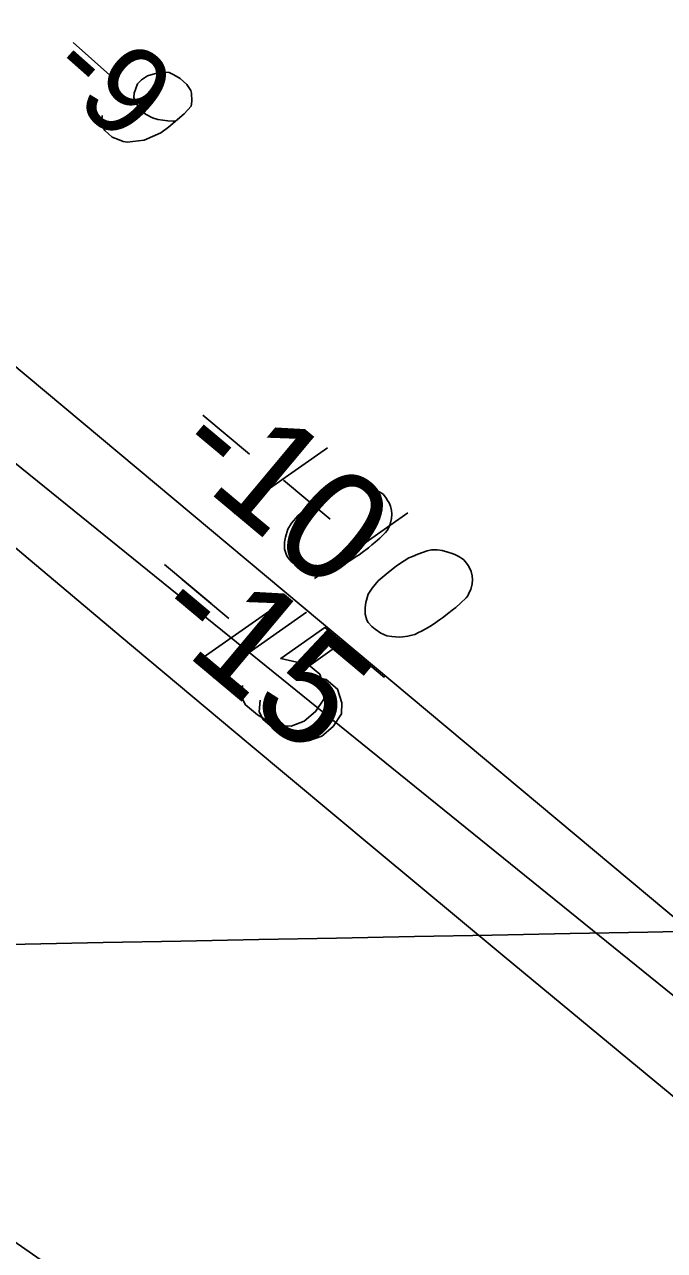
# Model space of a CAD drawing. Extents: x 3962991 to 3983549, y 181631 to 204078.
# Drawn here: x 3979195.1 to 3979435.9, y 188381.8 to 188843 of the extents above; entities that cross this region are included whole.
import ezdxf

# ---------------------------------------------------------------- set-up
doc = ezdxf.new("R2010")
doc.units = 0
for name, color, linetype in [('V-ANNO-MASK', 7, 'Continuous'), ('V-ANNO-MASK2', 7, 'Continuous'), ('V-GRID-MAJR', 7, 'Continuous'), ('V-RIVR-RANG', 7, 'Continuous'), ('V-TOPO-DPTH', 7, 'Continuous'), ('V-TOPO-MINR', 7, 'Continuous'), ('V-TOPO-MINR-IDEN', 7, 'Continuous'), ('V-WETL-SWMP', 7, 'Continuous')]:
    doc.layers.add(name, color=color, linetype=linetype)

msp = doc.modelspace()

# ---------------------------------------------------------------- linework, layer by layer
at = {"layer": 'V-ANNO-MASK2'}
for p, q in [((3979213.32, 188836.19), (3979227.15, 188823.95)), ((3979213.32, 188836.19), (3979227.15, 188823.95)), ((3979262.21, 188696.08), (3979279.76, 188681.41)), ((3979309.01, 188683.79), (3979273.87, 188659.08)), ((3979292.56, 188671.61), (3979310.09, 188656.92)), ((3979339.34, 188659.27), (3979304.17, 188634.59)), ((3979247.75, 188639.85), (3979265.28, 188625.16)), ((3979254.39, 188634.28), (3979271.93, 188619.59)), ((3979294.53, 188627.51), (3979259.37, 188602.83)), ((3979301.18, 188621.94), (3979266.01, 188597.27))]:
    msp.add_line(p, q, dxfattribs=at)
for points in [[(3979224.33, 188808.83), (3979223.98, 188805.26), (3979225.23, 188803.09), (3979228, 188800.64), (3979230.67, 188799.68), (3979232.21, 188799.03), (3979233.72, 188798.75), (3979240.03, 188799.5), (3979246.4, 188802.32), (3979249.26, 188804.36), (3979255.12, 188809.39), (3979257.75, 188812.35), (3979258.01, 188814.23), (3979257.83, 188817.21), (3979257.58, 188818.13), (3979256.13, 188820.47), (3979253.57, 188822.75), (3979251.24, 188824.1), (3979249.51, 188824.93), (3979246.14, 188825.1), (3979241.36, 188823.69), (3979239.02, 188822.24), (3979237.62, 188820.66), (3979236.34, 188817.22), (3979236.25, 188815.53), (3979236.93, 188813.52), (3979238.78, 188810.83), (3979240.56, 188809.25), (3979243.25, 188807.92), (3979245.16, 188807.29), (3979248.93, 188806.77), (3979250.99, 188806.71), (3979252.11, 188806.78)], [(3979224.33, 188808.83), (3979223.98, 188805.26), (3979225.23, 188803.09), (3979228, 188800.64), (3979230.67, 188799.68), (3979232.21, 188799.03), (3979233.72, 188798.75), (3979240.03, 188799.5), (3979246.4, 188802.32), (3979249.26, 188804.36), (3979255.12, 188809.39), (3979257.75, 188812.35), (3979258.01, 188814.23), (3979257.83, 188817.21), (3979257.58, 188818.13), (3979256.13, 188820.47), (3979253.57, 188822.75), (3979251.24, 188824.1), (3979249.51, 188824.93), (3979246.14, 188825.1), (3979241.36, 188823.69), (3979239.02, 188822.24), (3979237.62, 188820.66), (3979236.34, 188817.22), (3979236.25, 188815.53), (3979236.93, 188813.52), (3979238.78, 188810.83), (3979240.56, 188809.25), (3979243.25, 188807.92), (3979245.16, 188807.29), (3979248.93, 188806.77), (3979250.99, 188806.71), (3979252.11, 188806.78)], [(3979330.07, 188666.19), (3979329.57, 188666.6), (3979327.85, 188667.61), (3979326.64, 188668.2), (3979325.68, 188668.58), (3979324, 188669.12), (3979321.87, 188669.63), (3979319.99, 188669.92), (3979317.9, 188669.97), (3979316.31, 188669.6), (3979314.51, 188668.97), (3979312.71, 188668.35), (3979310.7, 188667.47), (3979309.36, 188666.89), (3979307.6, 188665.8), (3979304.75, 188663.92), (3979300.85, 188660.79), (3979297.84, 188658.2), (3979295.53, 188655.44), (3979294.11, 188653.23), (3979293.22, 188650.13), (3979292.93, 188648.25), (3979292.92, 188645.7), (3979293.59, 188643.44), (3979294.13, 188642.56), (3979295.43, 188641.05), (3979296.68, 188640), (3979298.9, 188638.58), (3979301.07, 188637.61), (3979302.95, 188637.32), (3979305.75, 188637.1), (3979307.14, 188637.23), (3979308.98, 188637.39), (3979310.57, 188637.77), (3979311.7, 188638.1), (3979313.25, 188638.93), (3979313.92, 188639.22), (3979315.47, 188640.06), (3979317.22, 188641.14), (3979318.98, 188642.23), (3979320.07, 188643.02), (3979320.95, 188643.56), (3979322.04, 188644.36), (3979324.43, 188646.19), (3979325.73, 188647.24), (3979327.03, 188648.28), (3979328.74, 188649.83), (3979330.88, 188651.87), (3979331.51, 188652.63), (3979332.1, 188653.84), (3979332.69, 188655.05), (3979333.19, 188657.18), (3979333.28, 188658.82), (3979333.15, 188660.2), (3979332.78, 188661.79), (3979332.2, 188663.13), (3979331.65, 188664.01), (3979331.11, 188664.89), (3979330.07, 188666.19)], [(3979360.38, 188641.64), (3979359.88, 188642.06), (3979358.17, 188643.07), (3979356.95, 188643.66), (3979355.99, 188644.04), (3979354.32, 188644.58), (3979352.19, 188645.09), (3979350.31, 188645.39), (3979348.21, 188645.44), (3979346.62, 188645.06), (3979344.82, 188644.44), (3979343.02, 188643.82), (3979341.01, 188642.95), (3979339.67, 188642.36), (3979337.91, 188641.28), (3979335.06, 188639.41), (3979331.16, 188636.28), (3979328.14, 188633.69), (3979325.83, 188630.94), (3979324.41, 188628.72), (3979323.52, 188625.63), (3979323.22, 188623.75), (3979323.21, 188621.2), (3979323.88, 188618.93), (3979324.42, 188618.05), (3979325.71, 188616.54), (3979326.96, 188615.5), (3979329.18, 188614.07), (3979331.35, 188613.1), (3979333.23, 188612.8), (3979336.04, 188612.58), (3979337.42, 188612.71), (3979339.26, 188612.87), (3979340.85, 188613.24), (3979341.98, 188613.57), (3979343.53, 188614.41), (3979344.2, 188614.7), (3979345.75, 188615.53), (3979347.51, 188616.61), (3979349.27, 188617.7), (3979350.36, 188618.49), (3979351.24, 188619.03), (3979352.33, 188619.82), (3979354.72, 188621.66), (3979356.02, 188622.7), (3979357.32, 188623.74), (3979359.04, 188625.28), (3979361.18, 188627.33), (3979361.81, 188628.08), (3979362.4, 188629.29), (3979362.99, 188630.5), (3979363.49, 188632.64), (3979363.58, 188634.27), (3979363.46, 188635.65), (3979363.09, 188637.24), (3979362.51, 188638.58), (3979361.96, 188639.46), (3979361.42, 188640.34), (3979360.38, 188641.64)], [(3979323.84, 188602.95), (3979308.06, 188616.17), (3979291.46, 188604.5), (3979301.87, 188602.18), (3979306.13, 188598.61), (3979307.75, 188593.42), (3979307.66, 188589.23), (3979304.59, 188584.55), (3979300.27, 188580.93), (3979295.33, 188579.1), (3979289.51, 188579.28), (3979282.66, 188583.31), (3979278.15, 188587.09), (3979276.74, 188589.98), (3979277.04, 188594.42)], [(3979330.48, 188597.39), (3979314.7, 188610.61), (3979298.1, 188598.94), (3979308.52, 188596.61), (3979312.77, 188593.04), (3979314.39, 188587.85), (3979314.3, 188583.67), (3979311.23, 188578.99), (3979306.91, 188575.36), (3979301.97, 188573.53), (3979296.16, 188573.71), (3979289.3, 188577.75), (3979284.8, 188581.53), (3979283.38, 188584.42), (3979283.69, 188588.85)]]:
    msp.add_lwpolyline(points, dxfattribs=at)
at = {"layer": 'V-GRID-MAJR'}
msp.add_spline([(3971886.05, 188358.46), (3973487.19, 188388.71), (3978814.65, 188489.84), (3982563.08, 188561.47)], degree=3, dxfattribs=at)
at = {"layer": 'V-TOPO-DPTH'}
for points in [[(3977515.59, 190129.47), (3978679.07, 189092.54), (3980218.42, 187847.46)], [(3980218.42, 187847.46), (3980186.53, 187874.69), (3979782.72, 188218.5), (3979779.15, 188221.57), (3979777.97, 188222.61), (3979770.89, 188228.85), (3979766.19, 188233.02), (3979761.5, 188237.21), (3979756.84, 188241.44), (3979752.19, 188245.68), (3979154.89, 188745.01), (3979105.65, 188777.43), (3979078.71, 188795.74), (3979052.13, 188814.58), (3979026.13, 188834.19), (3979000.51, 188854.31), (3978556.54, 189213.7)]]:
    msp.add_lwpolyline(points, dxfattribs=at)
at = {"layer": 'V-TOPO-MINR'}
for points in [[(3980218.42, 187847.46), (3980186.53, 187874.69), (3979782.72, 188218.5), (3979779.15, 188221.57), (3979777.97, 188222.61), (3979770.89, 188228.85), (3979766.19, 188233.02), (3979761.5, 188237.21), (3979756.84, 188241.44), (3979752.19, 188245.68), (3979154.89, 188745.01), (3979105.65, 188777.43), (3979078.71, 188795.74), (3979052.13, 188814.58), (3979026.13, 188834.19), (3979000.51, 188854.31), (3978556.54, 189213.7)], [(3980158.34, 187808.51), (3980006.31, 187952.05), (3979964.98, 187990.68), (3979923.39, 188029.01), (3979881.41, 188066.92), (3979839.18, 188104.55), (3979779.4, 188157.24), (3979766.8, 188168.24), (3979754.14, 188179.16), (3979741.37, 188189.96), (3979728.53, 188200.67), (3979422.77, 188453.31), (3979374.82, 188493.02), (3979326.94, 188532.82), (3979279.15, 188572.72), (3979231.43, 188612.7), (3979137.31, 188691.75)]]:
    msp.add_lwpolyline(points, dxfattribs=at)
at = {"layer": 'V-WETL-SWMP'}
msp.add_lwpolyline([(3979174.53, 188396.8), (3979232.22, 188356.72), (3979255.73, 188341.93), (3979310.52, 188303.13), (3979331.94, 188287.54), (3979349.22, 188272.4), (3979366.48, 188256.02), (3979382.5, 188240.48), (3979401.39, 188221.17), (3979420.25, 188199.79), (3979437.43, 188175.52), (3979450.39, 188146.31), (3979460.06, 188119.63), (3979464.88, 188104.22), (3979467.52, 188080.11), (3979465.29, 188066.02), (3979459.31, 188050.72)], dxfattribs=at)

# ---------------------------------------------------------------- texts
at = {"layer": 'V-ANNO-MASK'}
for s, height, rotation, p in [('-9', 33.5, 318.4711, (3979202.13, 188823.55)), ('-10', 41.5, 320.1048, (3979248.8, 188680.04)), ('-15', 41.5, 320.0444, (3979240.96, 188618.25))]:
    msp.add_text(s, height=height, rotation=rotation, dxfattribs=at).set_placement(p)
at = {"layer": 'V-RIVR-RANG'}
msp.add_text('-9', height=33.5, rotation=318.4711, dxfattribs=at).set_placement((3979202.13, 188823.55))
at = {"layer": 'V-TOPO-MINR-IDEN'}
for s, rotation, p in [('-10', 320.1048, (3979248.8, 188680.04)), ('-15', 320.0444, (3979240.96, 188618.25))]:
    msp.add_text(s, height=41.5, rotation=rotation, dxfattribs=at).set_placement(p)

doc.saveas('drawing.dxf')
